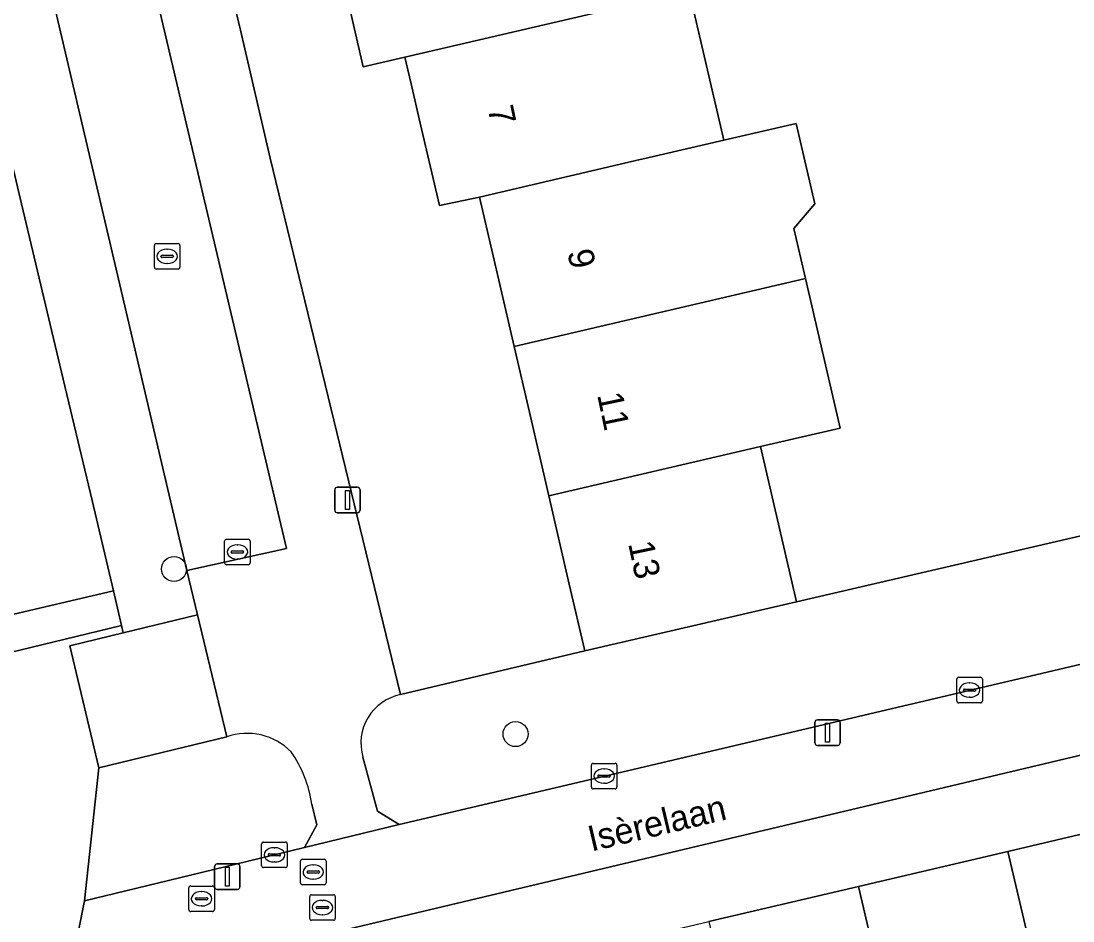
# Model space of a CAD drawing. Extents: x 158472 to 159562, y 388525 to 389606.
# Drawn here: x 159191.96 to 159233.15, y 388855.24 to 388890.47 of the extents above; entities that cross this region are included whole.
import ezdxf

# ---------------------------------------------------------------- set-up
doc = ezdxf.new("R2010")
doc.units = 0
for name, color, linetype in [('IMGEO_Boom', 7, 'Continuous'), ('IMGEO_Brandkraan', 7, 'Continuous'), ('IMGEO_Erf', 7, 'Continuous'), ('IMGEO_Groenvoorziening', 7, 'Continuous'), ('IMGEO_Kolk', 7, 'Continuous'), ('IMGEO_Lichtmast', 7, 'Continuous'), ('IMGEO_Openbare_ruimte_label', 7, 'Continuous'), ('IMGEO_Pand', 7, 'Continuous'), ('IMGEO_Pand_nummerreeks', 7, 'Continuous'), ('IMGEO_Parkeervlak_open', 7, 'Continuous'), ('IMGEO_Rijbaan_lokaal_open', 7, 'Continuous'), ('IMGEO_Rioolput', 7, 'Continuous'), ('IMGEO_Voetpad_open', 7, 'Continuous')]:
    doc.layers.add(name, color=color, linetype=linetype)

msp = doc.modelspace()

# ---------------------------------------------------------------- linework, layer by layer
at = {"layer": 'IMGEO_Boom'}
for centre in [(159197.949, 388869.015), (159211.321, 388862.551)]:
    msp.add_circle(centre, 0.489, dxfattribs=at)
at = {"layer": 'IMGEO_Brandkraan'}
for p, q in [((159203.336, 388856.262), (159204.188, 388856.262)), ((159203.261, 388855.336), (159203.261, 388856.188)), ((159203.749, 388856.042), (159203.774, 388856.042)), ((159204.262, 388856.188), (159204.262, 388855.336)), ((159203.52, 388855.756), (159203.52, 388855.768)), ((159203.958, 388855.719), (159203.56, 388855.719)), ((159203.563, 388855.805), (159203.961, 388855.805)), ((159203.772, 388855.482), (159203.747, 388855.482)), ((159204.004, 388855.768), (159204.004, 388855.756)), ((159204.188, 388855.262), (159203.336, 388855.262))]:
    msp.add_line(p, q, dxfattribs=at)
for points in [[(159203.336, 388856.262), (159204.188, 388856.262)], [(159203.261, 388855.336), (159203.261, 388856.188)], [(159204.262, 388856.188), (159204.262, 388855.336)], [(159204.188, 388855.262), (159203.336, 388855.262)]]:
    msp.add_lwpolyline(points, dxfattribs=at)
for centre, radius, start, end in [((159203.338, 388856.186), 0.0765, 91.552, 178.448), ((159203.338, 388856.186), 0.0765, 91.552, 178.448), ((159204.186, 388856.186), 0.0765, 1.552, 88.448), ((159204.186, 388856.186), 0.0765, 1.552, 88.448), ((159203.56, 388855.765), 0.0403, 85.8775, 175.7526), ((159203.557, 388855.755), 0.0366, 178.938, 274.7102), ((159203.961, 388855.762), 0.043, 264.8664, 352.4533), ((159203.965, 388855.767), 0.0386, 1.7309, 96.639), ((159203.338, 388855.338), 0.0765, 181.552, 268.448), ((159203.338, 388855.338), 0.0765, 181.552, 268.448), ((159204.186, 388855.338), 0.0765, 271.552, 358.448), ((159204.186, 388855.338), 0.0765, 271.552, 358.448)]:
    msp.add_arc(centre, radius, start, end, dxfattribs=at)
for centre, major_axis, ratio, start_param, end_param in [((159203.748, 388855.762), (-0.387, 0.002), 0.722429, 4.712389, 7.853982), ((159203.773, 388855.762), (-0.39, 0.002), 0.717154, 1.570796, 4.712389)]:
    msp.add_ellipse(centre, major_axis=major_axis, ratio=ratio, start_param=start_param, end_param=end_param, dxfattribs=at)
at = {"layer": 'IMGEO_Erf'}
for points in [[(159198.953, 388896.808), (159200.551, 388890.11), (159201.712, 388885.102), (159206.822, 388864.097), (159214.032, 388865.813), (159213.428, 388868.418), (159212.624, 388871.882), (159211.865, 388875.156), (159211.269, 388877.724), (159210.708, 388880.146), (159209.912, 388883.577), (159208.338, 388883.244), (159207.591, 388886.465), (159207.233, 388888.01), (159207.042, 388888.834), (159206.992, 388889.051), (159205.356, 388888.671), (159204.79, 388891.113)], [(159183.363, 388893.666), (159184.16, 388890.322), (159184.974, 388886.906), (159185.547, 388884.501), (159186.161, 388881.928), (159186.937, 388878.672), (159187.731, 388875.338), (159189.376, 388875.73), (159189.975, 388873.216), (159190.569, 388870.72), (159188.925, 388870.328), (159189.767, 388866.797), (159195.576, 388868.155), (159194.746, 388871.703), (159193.549, 388876.724), (159191.978, 388883.315), (159190.791, 388888.292), (159189.168, 388895.05)], [(159218.115, 388891.638), (159219.472, 388885.801), (159222.312, 388886.458), (159223.041, 388883.315), (159222.214, 388882.348), (159222.67, 388880.383), (159224.027, 388874.533), (159220.915, 388873.81), (159222.323, 388867.736), (159246.163, 388873.265), (159245.664, 388875.309), (159242.505, 388874.538), (159241.513, 388878.6), (159240.543, 388882.574), (159243.702, 388883.345), (159242.913, 388886.979), (159239.75, 388886.233), (159238.792, 388890.294), (159237.835, 388894.351)]]:
    msp.add_lwpolyline(points, dxfattribs=at)
msp.add_lwpolyline([(159201.213, 388851.063), (159207.185, 388852.465), (159213.039, 388853.838), (159218.893, 388855.212), (159224.747, 388856.586), (159230.601, 388857.96), (159236.455, 388859.334), (159242.426, 388860.735), (159244.798, 388850.629), (159246.3, 388850.982), (159243.653, 388862.478), (159243.288, 388864.061), (159198.829, 388853.512), (159203.309, 388834.632), (159209.604, 388836.017), (159208.218, 388841.923), (159206.048, 388841.413), (159205.716, 388842.829), (159203.279, 388842.257)], close=True, dxfattribs=at)
at = {"layer": 'IMGEO_Groenvoorziening'}
for points in [[(159205.345, 388861.651), (159205.914, 388859.535), (159206.766, 388859.019), (159242.463, 388867.4), (159247.274, 388868.53), (159246.163, 388873.265), (159222.323, 388867.736), (159214.032, 388865.813), (159206.822, 388864.097)], [(159200.014, 388862.443), (159195.011, 388861.226), (159194.449, 388856.019), (159196.871, 388856.608), (159203.052, 388858.111), (159203.538, 388859.003), (159203.345, 388859.812)]]:
    msp.add_lwpolyline(points, dxfattribs=at)
msp.add_lwpolyline([(159194.449, 388856.019), (159195.011, 388861.226), (159193.869, 388866.012), (159195.958, 388866.52), (159195.891, 388866.806), (159186.632, 388864.555), (159191.192, 388845.447), (159192.389, 388845.729)], close=True, dxfattribs=at)
for centre, radius, start, end in [((159207.206, 388862.196), 1.939, 101.4092, 196.34), ((159200.815, 388860.177), 2.403, 44.3062, 109.4789), ((159198.685, 388859.148), 4.707, 8.1114, 35.1236)]:
    msp.add_arc(centre, radius, start, end, dxfattribs=at)
at = {"layer": 'IMGEO_Kolk'}
for p, q in [((159197.18, 388880.83), (159197.18, 388881.682)), ((159197.255, 388881.756), (159198.107, 388881.756)), ((159197.668, 388881.536), (159197.693, 388881.536)), ((159198.181, 388881.682), (159198.181, 388880.83)), ((159197.439, 388881.25), (159197.439, 388881.262)), ((159197.877, 388881.213), (159197.479, 388881.213)), ((159197.482, 388881.299), (159197.88, 388881.299)), ((159197.691, 388880.976), (159197.666, 388880.976)), ((159197.923, 388881.262), (159197.923, 388881.25)), ((159198.107, 388880.756), (159197.255, 388880.756)), ((159199.931, 388869.256), (159199.931, 388870.108)), ((159200.006, 388870.182), (159200.858, 388870.182)), ((159200.419, 388869.962), (159200.444, 388869.962)), ((159200.932, 388870.108), (159200.932, 388869.256)), ((159200.19, 388869.676), (159200.19, 388869.688)), ((159200.628, 388869.639), (159200.23, 388869.639)), ((159200.233, 388869.725), (159200.631, 388869.725)), ((159200.442, 388869.402), (159200.417, 388869.402)), ((159200.674, 388869.688), (159200.674, 388869.676)), ((159200.858, 388869.182), (159200.006, 388869.182)), ((159228.599, 388863.848), (159228.599, 388864.7)), ((159228.674, 388864.774), (159229.526, 388864.774)), ((159229.087, 388864.554), (159229.112, 388864.554)), ((159229.6, 388864.7), (159229.6, 388863.848)), ((159228.858, 388864.268), (159228.858, 388864.28)), ((159229.296, 388864.231), (159228.898, 388864.231)), ((159228.901, 388864.317), (159229.299, 388864.317)), ((159229.342, 388864.28), (159229.342, 388864.268)), ((159229.526, 388863.774), (159228.674, 388863.774)), ((159229.11, 388863.994), (159229.085, 388863.994)), ((159214.29, 388860.481), (159214.29, 388861.333)), ((159214.365, 388861.407), (159215.217, 388861.407)), ((159214.778, 388861.187), (159214.803, 388861.187)), ((159215.291, 388861.333), (159215.291, 388860.481)), ((159214.549, 388860.901), (159214.549, 388860.913)), ((159214.987, 388860.864), (159214.589, 388860.864)), ((159214.592, 388860.95), (159214.99, 388860.95)), ((159215.033, 388860.913), (159215.033, 388860.901)), ((159215.217, 388860.407), (159214.365, 388860.407)), ((159214.801, 388860.627), (159214.776, 388860.627)), ((159201.456, 388858.325), (159202.308, 388858.325)), ((159201.381, 388857.399), (159201.381, 388858.251)), ((159201.869, 388858.105), (159201.894, 388858.105)), ((159202.382, 388858.251), (159202.382, 388857.399)), ((159201.64, 388857.819), (159201.64, 388857.831)), ((159202.078, 388857.782), (159201.68, 388857.782)), ((159201.683, 388857.868), (159202.081, 388857.868)), ((159201.892, 388857.545), (159201.867, 388857.545)), ((159202.124, 388857.831), (159202.124, 388857.819)), ((159202.308, 388857.325), (159201.456, 388857.325))]:
    msp.add_line(p, q, dxfattribs=at)
for points in [[(159197.18, 388880.83), (159197.18, 388881.682)], [(159197.255, 388881.756), (159198.107, 388881.756)], [(159198.181, 388881.682), (159198.181, 388880.83)], [(159198.107, 388880.756), (159197.255, 388880.756)], [(159199.931, 388869.256), (159199.931, 388870.108)], [(159200.006, 388870.182), (159200.858, 388870.182)], [(159200.932, 388870.108), (159200.932, 388869.256)], [(159200.858, 388869.182), (159200.006, 388869.182)], [(159228.599, 388863.848), (159228.599, 388864.7)], [(159228.674, 388864.774), (159229.526, 388864.774)], [(159229.6, 388864.7), (159229.6, 388863.848)], [(159229.526, 388863.774), (159228.674, 388863.774)], [(159214.29, 388860.481), (159214.29, 388861.333)], [(159214.365, 388861.407), (159215.217, 388861.407)], [(159215.291, 388861.333), (159215.291, 388860.481)], [(159215.217, 388860.407), (159214.365, 388860.407)], [(159201.456, 388858.325), (159202.308, 388858.325)], [(159201.381, 388857.399), (159201.381, 388858.251)], [(159202.382, 388858.251), (159202.382, 388857.399)], [(159202.308, 388857.325), (159201.456, 388857.325)]]:
    msp.add_lwpolyline(points, dxfattribs=at)
for centre, radius, start, end in [((159197.257, 388881.68), 0.0765, 91.552, 178.448), ((159197.257, 388881.68), 0.0765, 91.552, 178.448), ((159198.105, 388881.68), 0.0765, 1.552, 88.448), ((159198.105, 388881.68), 0.0765, 1.552, 88.448), ((159197.479, 388881.259), 0.0403, 85.8775, 175.7526), ((159197.476, 388881.249), 0.0366, 178.938, 274.7102), ((159197.88, 388881.256), 0.043, 264.8664, 352.4533), ((159197.884, 388881.261), 0.0386, 1.7309, 96.639), ((159197.257, 388880.832), 0.0765, 181.552, 268.448), ((159197.257, 388880.832), 0.0765, 181.552, 268.448), ((159198.105, 388880.832), 0.0765, 271.552, 358.448), ((159198.105, 388880.832), 0.0765, 271.552, 358.448), ((159200.008, 388870.106), 0.0765, 91.552, 178.448), ((159200.008, 388870.106), 0.0765, 91.552, 178.448), ((159200.856, 388870.106), 0.0765, 1.552, 88.448), ((159200.856, 388870.106), 0.0765, 1.552, 88.448), ((159200.23, 388869.685), 0.0403, 85.8775, 175.7526), ((159200.227, 388869.675), 0.0366, 178.938, 274.7102), ((159200.631, 388869.682), 0.043, 264.8664, 352.4533), ((159200.635, 388869.687), 0.0386, 1.7309, 96.639), ((159200.008, 388869.258), 0.0765, 181.552, 268.448), ((159200.008, 388869.258), 0.0765, 181.552, 268.448), ((159200.856, 388869.258), 0.0765, 271.552, 358.448), ((159200.856, 388869.258), 0.0765, 271.552, 358.448), ((159228.676, 388864.698), 0.0765, 91.552, 178.448), ((159228.676, 388864.698), 0.0765, 91.552, 178.448), ((159229.524, 388864.698), 0.0765, 1.552, 88.448), ((159229.524, 388864.698), 0.0765, 1.552, 88.448), ((159228.898, 388864.277), 0.0403, 85.8775, 175.7526), ((159228.895, 388864.267), 0.0366, 178.938, 274.7102), ((159229.299, 388864.274), 0.043, 264.8664, 352.4533), ((159229.303, 388864.279), 0.0386, 1.7309, 96.639), ((159228.676, 388863.85), 0.0765, 181.552, 268.448), ((159228.676, 388863.85), 0.0765, 181.552, 268.448), ((159229.524, 388863.85), 0.0765, 271.552, 358.448), ((159229.524, 388863.85), 0.0765, 271.552, 358.448), ((159214.367, 388861.331), 0.0765, 91.552, 178.448), ((159214.367, 388861.331), 0.0765, 91.552, 178.448), ((159215.215, 388861.331), 0.0765, 1.552, 88.448), ((159215.215, 388861.331), 0.0765, 1.552, 88.448), ((159214.589, 388860.91), 0.0403, 85.8775, 175.7526), ((159214.586, 388860.9), 0.0366, 178.938, 274.7102), ((159214.99, 388860.907), 0.043, 264.8664, 352.4533), ((159214.994, 388860.912), 0.0386, 1.7309, 96.639), ((159214.367, 388860.483), 0.0765, 181.552, 268.448), ((159214.367, 388860.483), 0.0765, 181.552, 268.448), ((159215.215, 388860.483), 0.0765, 271.552, 358.448), ((159215.215, 388860.483), 0.0765, 271.552, 358.448), ((159201.458, 388858.249), 0.0765, 91.552, 178.448), ((159201.458, 388858.249), 0.0765, 91.552, 178.448), ((159202.306, 388858.249), 0.0765, 1.552, 88.448), ((159202.306, 388858.249), 0.0765, 1.552, 88.448), ((159201.68, 388857.828), 0.0403, 85.8775, 175.7526), ((159201.677, 388857.818), 0.0366, 178.938, 274.7102), ((159202.081, 388857.825), 0.043, 264.8664, 352.4533), ((159202.085, 388857.83), 0.0386, 1.7309, 96.639), ((159201.458, 388857.401), 0.0765, 181.552, 268.448), ((159201.458, 388857.401), 0.0765, 181.552, 268.448), ((159202.306, 388857.401), 0.0765, 271.552, 358.448), ((159202.306, 388857.401), 0.0765, 271.552, 358.448)]:
    msp.add_arc(centre, radius, start, end, dxfattribs=at)
for centre, major_axis, ratio, start_param, end_param in [((159197.667, 388881.256), (-0.387, 0.002), 0.722429, 4.712389, 7.853982), ((159197.692, 388881.256), (-0.39, 0.002), 0.717154, 1.570796, 4.712389), ((159200.418, 388869.682), (-0.387, 0.002), 0.722429, 4.712389, 7.853982), ((159200.443, 388869.682), (-0.39, 0.002), 0.717154, 1.570796, 4.712389), ((159229.086, 388864.274), (-0.387, 0.002), 0.722429, 4.712389, 7.853982), ((159229.111, 388864.274), (-0.39, 0.002), 0.717154, 1.570796, 4.712389), ((159214.777, 388860.907), (-0.387, 0.002), 0.722429, 4.712389, 7.853982), ((159214.802, 388860.907), (-0.39, 0.002), 0.717154, 1.570796, 4.712389), ((159201.868, 388857.825), (-0.387, 0.002), 0.722429, 4.712389, 7.853982), ((159201.893, 388857.825), (-0.39, 0.002), 0.717154, 1.570796, 4.712389)]:
    msp.add_ellipse(centre, major_axis=major_axis, ratio=ratio, start_param=start_param, end_param=end_param, dxfattribs=at)
at = {"layer": 'IMGEO_Lichtmast'}
for p, q in [((159204.244, 388871.316), (159204.244, 388872.116)), ((159204.244, 388872.116), (159204.244, 388871.316)), ((159204.344, 388872.216), (159205.134, 388872.216)), ((159205.134, 388872.216), (159204.344, 388872.216)), ((159205.234, 388872.116), (159205.234, 388871.316)), ((159205.234, 388871.316), (159205.234, 388872.116)), ((159205.134, 388871.216), (159204.344, 388871.216)), ((159204.344, 388871.216), (159205.134, 388871.216)), ((159223.043, 388862.211), (159223.043, 388863.011)), ((159223.043, 388863.011), (159223.043, 388862.211)), ((159223.143, 388863.111), (159223.933, 388863.111)), ((159223.933, 388863.111), (159223.143, 388863.111)), ((159224.033, 388863.011), (159224.033, 388862.211)), ((159224.033, 388862.211), (159224.033, 388863.011)), ((159223.933, 388862.111), (159223.143, 388862.111)), ((159223.143, 388862.111), (159223.933, 388862.111)), ((159199.639, 388857.473), (159200.429, 388857.473)), ((159200.429, 388857.473), (159199.639, 388857.473)), ((159199.539, 388856.573), (159199.539, 388857.373)), ((159199.539, 388857.373), (159199.539, 388856.573)), ((159200.529, 388857.373), (159200.529, 388856.573)), ((159200.529, 388856.573), (159200.529, 388857.373)), ((159200.429, 388856.473), (159199.639, 388856.473)), ((159199.639, 388856.473), (159200.429, 388856.473))]:
    msp.add_line(p, q, dxfattribs=at)
for points in [[(159204.664, 388872.091), (159204.814, 388872.091), (159204.814, 388871.341), (159204.664, 388871.341), (159204.664, 388872.091)], [(159223.463, 388862.986), (159223.613, 388862.986), (159223.613, 388862.236), (159223.463, 388862.236), (159223.463, 388862.986)], [(159199.959, 388857.348), (159200.109, 388857.348), (159200.109, 388856.598), (159199.959, 388856.598), (159199.959, 388857.348)]]:
    msp.add_lwpolyline(points, dxfattribs=at)
for centre, start, end in [((159204.344, 388872.116), 90, 180), ((159204.344, 388872.116), 90, 180), ((159205.134, 388872.116), 0, 90), ((159205.134, 388872.116), 360, 90), ((159204.344, 388871.316), 180, 270), ((159204.344, 388871.316), 180, 270), ((159205.134, 388871.316), 270, 0), ((159205.134, 388871.316), 270, 0), ((159223.143, 388863.011), 90, 180), ((159223.143, 388863.011), 90, 180), ((159223.933, 388863.011), 0, 90), ((159223.933, 388863.011), 360, 90), ((159223.143, 388862.211), 180, 270), ((159223.143, 388862.211), 180, 270), ((159223.933, 388862.211), 270, 0), ((159223.933, 388862.211), 270, 0), ((159199.639, 388857.373), 90, 180), ((159199.639, 388857.373), 90, 180), ((159200.429, 388857.373), 0, 90), ((159200.429, 388857.373), 360, 90), ((159199.639, 388856.573), 180, 270), ((159199.639, 388856.573), 180, 270), ((159200.429, 388856.573), 270, 0), ((159200.429, 388856.573), 270, 0)]:
    msp.add_arc(centre, 0.1, start, end, dxfattribs=at)
at = {"layer": 'IMGEO_Pand'}
for points in [[(159217.256, 388897.586), (159205.637, 388894.895), (159206.426, 388891.492), (159204.79, 388891.113), (159205.356, 388888.671), (159206.992, 388889.051), (159215.032, 388890.921), (159218.115, 388891.638), (159218.61, 388891.753)], [(159218.115, 388891.638), (159215.032, 388890.921), (159206.992, 388889.051), (159207.042, 388888.834), (159207.233, 388888.01), (159207.591, 388886.465), (159208.338, 388883.244), (159209.912, 388883.577), (159216.202, 388885.04), (159216.387, 388885.083), (159219.472, 388885.801)], [(159222.214, 388882.348), (159223.041, 388883.315), (159222.312, 388886.458), (159219.472, 388885.801), (159216.387, 388885.083), (159216.202, 388885.04), (159209.912, 388883.577), (159210.708, 388880.146), (159211.269, 388877.724), (159222.67, 388880.383)], [(159220.915, 388873.81), (159224.027, 388874.533), (159222.67, 388880.383), (159211.269, 388877.724), (159211.865, 388875.156), (159212.624, 388871.882)], [(159220.915, 388873.81), (159212.624, 388871.882), (159213.428, 388868.418), (159214.032, 388865.813), (159222.323, 388867.736)], [(159230.601, 388857.96), (159234.391, 388841.809), (159235.918, 388842.167), (159234.513, 388848.151), (159236.682, 388848.66), (159236.342, 388850.11), (159238.501, 388850.617), (159236.455, 388859.334)], [(159230.601, 388857.96), (159224.747, 388856.586), (159226.804, 388847.824), (159229.106, 388848.364), (159229.446, 388846.917), (159231.595, 388847.421), (159232.989, 388841.48), (159234.391, 388841.809)], [(159218.893, 388855.212), (159222.678, 388839.086), (159224.231, 388839.451), (159222.846, 388845.353), (159225.061, 388845.873), (159224.718, 388847.334), (159226.804, 388847.824), (159224.747, 388856.586)]]:
    msp.add_lwpolyline(points, close=True, dxfattribs=at)
at = {"layer": 'IMGEO_Parkeervlak_open'}
msp.add_lwpolyline([(159195.011, 388861.226), (159200.014, 388862.443), (159198.873, 388867.224), (159195.958, 388866.52), (159193.869, 388866.012)], close=True, dxfattribs=at)
at = {"layer": 'IMGEO_Rijbaan_lokaal_open'}
msp.add_lwpolyline([(159189.862, 388922.698), (159185.054, 388942.996), (159184.789, 388944.194), (159180.886, 388943.275), (159185.223, 388924.993), (159190.917, 388901.023), (159198.455, 388868.961), (159202.357, 388869.811), (159194.361, 388903.689)], close=True, dxfattribs=at)
at = {"layer": 'IMGEO_Rioolput'}
for p, q in [((159202.9, 388856.727), (159202.9, 388857.579)), ((159202.975, 388857.653), (159203.827, 388857.653)), ((159203.901, 388857.579), (159203.901, 388856.727)), ((159203.159, 388857.147), (159203.159, 388857.159)), ((159203.597, 388857.11), (159203.199, 388857.11)), ((159203.202, 388857.196), (159203.6, 388857.196)), ((159203.388, 388857.433), (159203.413, 388857.433)), ((159203.643, 388857.159), (159203.643, 388857.147)), ((159203.827, 388856.653), (159202.975, 388856.653)), ((159203.411, 388856.873), (159203.386, 388856.873)), ((159198.527, 388855.679), (159198.527, 388856.531)), ((159198.602, 388856.605), (159199.454, 388856.605)), ((159199.015, 388856.385), (159199.04, 388856.385)), ((159199.528, 388856.531), (159199.528, 388855.679)), ((159198.786, 388856.099), (159198.786, 388856.111)), ((159199.224, 388856.062), (159198.826, 388856.062)), ((159198.829, 388856.148), (159199.227, 388856.148)), ((159199.038, 388855.825), (159199.013, 388855.825)), ((159199.27, 388856.111), (159199.27, 388856.099)), ((159199.454, 388855.605), (159198.602, 388855.605))]:
    msp.add_line(p, q, dxfattribs=at)
for points in [[(159202.9, 388856.727), (159202.9, 388857.579)], [(159202.975, 388857.653), (159203.827, 388857.653)], [(159203.901, 388857.579), (159203.901, 388856.727)], [(159203.827, 388856.653), (159202.975, 388856.653)], [(159198.527, 388855.679), (159198.527, 388856.531)], [(159198.602, 388856.605), (159199.454, 388856.605)], [(159199.528, 388856.531), (159199.528, 388855.679)], [(159199.454, 388855.605), (159198.602, 388855.605)]]:
    msp.add_lwpolyline(points, dxfattribs=at)
for centre, radius, start, end in [((159202.977, 388857.577), 0.0765, 91.552, 178.448), ((159202.977, 388857.577), 0.0765, 91.552, 178.448), ((159203.825, 388857.577), 0.0765, 1.552, 88.448), ((159203.825, 388857.577), 0.0765, 1.552, 88.448), ((159203.199, 388857.156), 0.0403, 85.8775, 175.7526), ((159203.196, 388857.146), 0.0366, 178.938, 274.7102), ((159203.6, 388857.153), 0.043, 264.8664, 352.4533), ((159203.604, 388857.158), 0.0386, 1.7309, 96.639), ((159202.977, 388856.729), 0.0765, 181.552, 268.448), ((159202.977, 388856.729), 0.0765, 181.552, 268.448), ((159203.825, 388856.729), 0.0765, 271.552, 358.448), ((159203.825, 388856.729), 0.0765, 271.552, 358.448), ((159198.604, 388856.529), 0.0765, 91.552, 178.448), ((159198.604, 388856.529), 0.0765, 91.552, 178.448), ((159199.452, 388856.529), 0.0765, 1.552, 88.448), ((159199.452, 388856.529), 0.0765, 1.552, 88.448), ((159198.826, 388856.108), 0.0403, 85.8775, 175.7526), ((159198.823, 388856.098), 0.0366, 178.938, 274.7102), ((159199.227, 388856.105), 0.043, 264.8664, 352.4533), ((159199.231, 388856.11), 0.0386, 1.7309, 96.639), ((159198.604, 388855.681), 0.0765, 181.552, 268.448), ((159198.604, 388855.681), 0.0765, 181.552, 268.448), ((159199.452, 388855.681), 0.0765, 271.552, 358.448), ((159199.452, 388855.681), 0.0765, 271.552, 358.448)]:
    msp.add_arc(centre, radius, start, end, dxfattribs=at)
for centre, major_axis, ratio, start_param, end_param in [((159203.387, 388857.153), (-0.387, 0.002), 0.722429, 4.712389, 7.853982), ((159203.412, 388857.153), (-0.39, 0.002), 0.717154, 1.570796, 4.712389), ((159199.014, 388856.105), (-0.387, 0.002), 0.722429, 4.712389, 7.853982), ((159199.039, 388856.105), (-0.39, 0.002), 0.717154, 1.570796, 4.712389)]:
    msp.add_ellipse(centre, major_axis=major_axis, ratio=ratio, start_param=start_param, end_param=end_param, dxfattribs=at)
at = {"layer": 'IMGEO_Voetpad_open'}
msp.add_lwpolyline([(159185.223, 388924.993), (159183.477, 388924.574), (159179.229, 388942.896), (159177.752, 388942.499), (159180.477, 388931.026), (159182.722, 388921.571), (159181.393, 388919.785), (159182.635, 388914.682), (159183.504, 388911.169), (159184.397, 388907.559), (159185.471, 388903.183), (159187.495, 388902.015), (159187.987, 388900.002), (159189.168, 388895.05), (159190.791, 388888.292), (159191.978, 388883.315), (159193.549, 388876.724), (159194.746, 388871.703), (159195.576, 388868.155), (159195.891, 388866.806), (159195.958, 388866.52), (159198.873, 388867.224), (159198.455, 388868.961), (159190.917, 388901.023)], close=True, dxfattribs=at)
for points in [[(159194.361, 388903.689), (159202.357, 388869.811), (159198.455, 388868.961), (159198.873, 388867.224), (159200.014, 388862.443)], [(159201.712, 388885.102), (159200.551, 388890.11), (159198.953, 388896.808)], [(159206.822, 388864.097), (159201.712, 388885.102)], [(159163.537, 388835.614), (159165.229, 388836.219), (159166.412, 388836.499), (159182.441, 388840.288), (159187.433, 388841.468), (159189.489, 388841.954), (159194.969, 388843.25), (159196.98, 388853.073), (159197.624, 388853.226), (159198.829, 388853.512), (159243.288, 388864.061), (159243.653, 388862.478), (159244.254, 388862.616), (159249.126, 388863.743), (159250.613, 388864.087), (159253.668, 388870.909), (159252.767, 388875.619), (159252.572, 388874.841), (159250.545, 388870.1)], [(159249.22, 388868.987), (159248.669, 388868.858), (159247.274, 388868.53), (159242.463, 388867.4), (159206.766, 388859.019), (159203.052, 388858.111), (159196.871, 388856.608), (159194.449, 388856.019), (159192.389, 388845.729), (159191.192, 388845.447)], [(159186.632, 388864.555), (159195.891, 388866.806), (159195.576, 388868.155), (159189.767, 388866.797)], [(159203.345, 388859.812), (159203.538, 388859.003), (159203.052, 388858.111), (159206.766, 388859.019), (159205.914, 388859.535), (159205.345, 388861.651)]]:
    msp.add_lwpolyline(points, dxfattribs=at)
for centre, radius, start, end in [((159207.206, 388862.196), 1.939, 101.4092, 196.34), ((159200.815, 388860.177), 2.403, 44.3062, 109.4789), ((159198.685, 388859.148), 4.707, 8.1114, 35.1236)]:
    msp.add_arc(centre, radius, start, end, dxfattribs=at)

# ---------------------------------------------------------------- texts
at = {"layer": 'IMGEO_Openbare_ruimte_label'}
msp.add_text('Isèrelaan', height=1, rotation=13.3553, dxfattribs=at).set_placement((159214.293, 388857.951))
at = {"layer": 'IMGEO_Pand_nummerreeks'}
for s, rotation, p in [('7', 281.7913, (159210.227, 388887.059)), ('9', 281.7913, (159213.345, 388881.43)), ('11', 281.7916, (159214.515, 388875.836)), ('13', 281.7916, (159215.73, 388870.014))]:
    msp.add_text(s, height=1, rotation=rotation, dxfattribs=at).set_placement(p)

doc.saveas('drawing.dxf')
